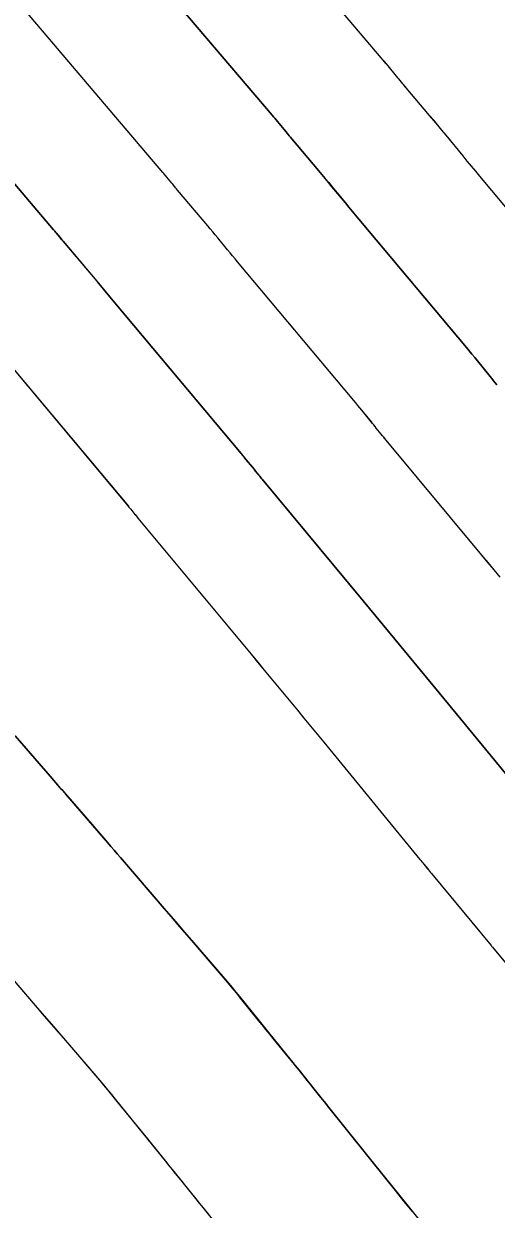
# Model space of a CAD drawing. Extents: x 954385 to 988206, y 1868364 to 1924553.
# Drawn here: x 955974.29 to 955986.04, y 1922849.97 to 1922879.46 of the extents above; entities that cross this region are included whole.
import ezdxf

# ---------------------------------------------------------------- set-up
doc = ezdxf.new("R2010")
doc.units = 0
for name, color, linetype in [('1', 7, 'Continuous'), ('Default', 7, 'Continuous'), ('Ex_Major Contours', 7, 'Continuous'), ('Ex_Minor Contours', 7, 'Continuous')]:
    doc.layers.add(name, color=color, linetype=linetype)

msp = doc.modelspace()

# ---------------------------------------------------------------- linework, layer by layer
at = {"layer": '1'}
for points in [[(955988.099, 1922872.716), (955985.631, 1922875.662), (955985.525, 1922875.788), (955985.42, 1922875.914), (955985.315, 1922876.041), (955985.21, 1922876.168), (955984.788, 1922876.683), (955984.686, 1922876.807), (955984.583, 1922876.93), (955984.48, 1922877.054), (955984.377, 1922877.177), (955983.795, 1922877.866), (955983.775, 1922877.89), (955983.755, 1922877.914), (955983.735, 1922877.938), (955983.715, 1922877.962), (955983.615, 1922878.083), (955983.556, 1922878.155), (955983.345, 1922878.41), (955983.303, 1922878.46), (955983.261, 1922878.511), (955983.219, 1922878.561), (955983.176, 1922878.611), (955979.658, 1922882.753)], [(955976.736, 1922881.57), (955980.461, 1922877.185), (955980.495, 1922877.145), (955980.528, 1922877.105), (955980.562, 1922877.065), (955980.595, 1922877.025), (955980.763, 1922876.823), (955980.81, 1922876.765), (955980.889, 1922876.67), (955980.905, 1922876.65), (955980.921, 1922876.631), (955980.937, 1922876.612), (955980.953, 1922876.593), (955981.617, 1922875.805), (955981.702, 1922875.705), (955981.785, 1922875.605), (955981.869, 1922875.504), (955981.952, 1922875.403), (955982.284, 1922874.999), (955982.367, 1922874.898), (955982.45, 1922874.798), (955982.533, 1922874.697), (955982.617, 1922874.597), (955985.296, 1922871.4), (955985.364, 1922871.319), (955985.432, 1922871.237), (955985.5, 1922871.155), (955985.567, 1922871.073), (955985.886, 1922870.681), (955985.928, 1922870.63), (955985.97, 1922870.578), (955986.011, 1922870.527), (955986.053, 1922870.476)], [(955986.133, 1922865.687), (955985.982, 1922865.869), (955985.831, 1922866.051), (955985.679, 1922866.234), (955983.301, 1922869.097), (955983.27, 1922869.135), (955983.238, 1922869.173), (955983.207, 1922869.21), (955983.177, 1922869.248), (955983.053, 1922869.401), (955983.022, 1922869.439), (955982.992, 1922869.477), (955982.961, 1922869.515), (955982.93, 1922869.552), (955982.694, 1922869.842), (955982.644, 1922869.903), (955982.594, 1922869.964), (955982.544, 1922870.024), (955982.494, 1922870.085), (955979.604, 1922873.533), (955979.542, 1922873.607), (955979.48, 1922873.681), (955979.418, 1922873.756), (955979.357, 1922873.831), (955979.111, 1922874.13), (955979.049, 1922874.204), (955978.988, 1922874.279), (955978.926, 1922874.353), (955978.863, 1922874.427), (955978.111, 1922875.32), (955978.087, 1922875.348), (955978.063, 1922875.377), (955977.993, 1922875.462), (955977.969, 1922875.49), (955977.845, 1922875.64), (955977.821, 1922875.67), (955977.796, 1922875.699), (955977.771, 1922875.729), (955977.746, 1922875.758), (955973.814, 1922880.388)], [(955986.846, 1922860.099), (955984.618, 1922862.813), (955984.461, 1922863.004), (955984.304, 1922863.196), (955984.146, 1922863.387), (955983.989, 1922863.578), (955983.358, 1922864.342), (955983.2, 1922864.533), (955983.042, 1922864.723), (955982.884, 1922864.914), (955982.726, 1922865.105), (955980.214, 1922868.129), (955980.194, 1922868.153), (955980.174, 1922868.178), (955980.153, 1922868.202), (955980.133, 1922868.227), (955980.053, 1922868.326), (955980.013, 1922868.375), (955979.973, 1922868.424), (955979.821, 1922868.612), (955979.788, 1922868.651), (955979.756, 1922868.691), (955979.723, 1922868.73), (955979.691, 1922868.769), (955976.591, 1922872.468), (955976.55, 1922872.516), (955976.51, 1922872.565), (955976.47, 1922872.613), (955976.43, 1922872.662), (955976.27, 1922872.856), (955976.23, 1922872.905), (955976.19, 1922872.953), (955976.15, 1922873.002), (955976.109, 1922873.05), (955975.268, 1922874.047), (955975.253, 1922874.065), (955975.238, 1922874.084), (955975.176, 1922874.158), (955975.096, 1922874.255), (955975.08, 1922874.275), (955975.064, 1922874.294), (955975.047, 1922874.313), (955975.031, 1922874.332), (955970.892, 1922879.206)], [(955973.577, 1922871.404), (955976.888, 1922867.453), (955976.903, 1922867.435), (955976.918, 1922867.417), (955976.933, 1922867.399), (955976.947, 1922867.381), (955977.026, 1922867.284), (955977.054, 1922867.25), (955977.09, 1922867.205), (955977.109, 1922867.183), (955977.127, 1922867.161), (955979.773, 1922863.976), (955979.938, 1922863.777), (955980.103, 1922863.578), (955980.268, 1922863.379), (955980.432, 1922863.179), (955981.09, 1922862.382), (955981.255, 1922862.183), (955981.419, 1922861.983), (955981.584, 1922861.784), (955981.748, 1922861.584), (955984.138, 1922858.672), (955984.162, 1922858.643), (955984.186, 1922858.614), (955984.21, 1922858.584), (955984.234, 1922858.555), (955984.329, 1922858.437), (955984.353, 1922858.407), (955984.377, 1922858.378), (955984.401, 1922858.348), (955984.425, 1922858.319), (955985.909, 1922856.529), (955985.92, 1922856.515), (955985.939, 1922856.491), (955985.942, 1922856.488), (955986.553, 1922855.748)], [(955974.07, 1922861.747), (955974.943, 1922860.742), (955975.039, 1922860.631), (955975.135, 1922860.521), (955975.231, 1922860.41), (955975.326, 1922860.3), (955975.821, 1922859.727), (955975.979, 1922859.544), (955976.375, 1922859.085), (955976.455, 1922858.993), (955976.534, 1922858.901), (955976.613, 1922858.809), (955976.692, 1922858.718), (955977.781, 1922857.45), (955977.95, 1922857.253), (955978.119, 1922857.056), (955978.288, 1922856.859), (955978.457, 1922856.662), (955979.283, 1922855.7), (955979.376, 1922855.59), (955979.469, 1922855.48), (955979.561, 1922855.369), (955979.652, 1922855.257), (955980.105, 1922854.697), (955980.376, 1922854.361), (955980.936, 1922853.668), (955980.985, 1922853.608), (955981.033, 1922853.547), (955981.082, 1922853.487), (955981.131, 1922853.426), (955981.508, 1922852.958), (955981.675, 1922852.751), (955981.717, 1922852.699), (955981.759, 1922852.647), (955981.8, 1922852.595), (955981.842, 1922852.543), (955983.011, 1922851.083), (955983.428, 1922850.562), (955983.845, 1922850.041), (955985.025, 1922848.567)], [(955979.942, 1922848.516), (955978.746, 1922850.01), (955978.703, 1922850.064), (955978.66, 1922850.118), (955978.616, 1922850.172), (955978.573, 1922850.225), (955978.226, 1922850.656), (955978.031, 1922850.898), (955977.984, 1922850.957), (955977.937, 1922851.015), (955977.89, 1922851.073), (955977.843, 1922851.132), (955977.136, 1922852.007), (955976.569, 1922852.709), (955976.474, 1922852.825), (955976.378, 1922852.941), (955976.281, 1922853.056), (955976.184, 1922853.171), (955975.331, 1922854.163), (955974.982, 1922854.57), (955974.633, 1922854.977), (955973.61, 1922856.168)]]:
    msp.add_lwpolyline(points, dxfattribs=at)
at = {"layer": 'Default'}
msp.add_arc((955068.332, 1922107.114), 1145.916, 31.460692, 46.414195, dxfattribs=at)
at = {"layer": 'Ex_Major Contours'}
for points in [[(955970.893, 1922879.206), (955975.03, 1922874.332), (955975.046, 1922874.313), (955975.063, 1922874.294), (955975.079, 1922874.274), (955975.095, 1922874.255), (955975.191, 1922874.139), (955975.244, 1922874.074), (955975.26, 1922874.056), (955975.267, 1922874.047), (955976.108, 1922873.05), (955976.149, 1922873.001), (955976.189, 1922872.953), (955976.229, 1922872.905), (955976.269, 1922872.856), (955976.429, 1922872.662), (955976.469, 1922872.613), (955976.509, 1922872.564), (955976.549, 1922872.516), (955976.59, 1922872.468), (955979.69, 1922868.768), (955979.722, 1922868.729), (955979.755, 1922868.69), (955979.787, 1922868.651), (955979.82, 1922868.611), (955979.973, 1922868.424), (955980.013, 1922868.374), (955980.053, 1922868.325), (955980.133, 1922868.227), (955980.153, 1922868.202), (955980.173, 1922868.177), (955980.193, 1922868.153), (955980.213, 1922868.129), (955982.727, 1922865.105), (955982.885, 1922864.914), (955983.043, 1922864.724), (955983.201, 1922864.533), (955983.358, 1922864.342), (955983.989, 1922863.578), (955984.146, 1922863.387), (955984.303, 1922863.195), (955984.461, 1922863.004), (955984.618, 1922862.813), (955986.847, 1922860.099)], [(955979.945, 1922848.515), (955978.754, 1922850.002), (955978.707, 1922850.06), (955978.661, 1922850.119), (955978.614, 1922850.177), (955978.567, 1922850.235), (955978.329, 1922850.531), (955978.199, 1922850.692), (955978.025, 1922850.908), (955977.981, 1922850.962), (955977.938, 1922851.016), (955977.894, 1922851.069), (955977.851, 1922851.123), (955977.371, 1922851.717), (955977.182, 1922851.95), (955976.993, 1922852.184), (955976.58, 1922852.694), (955976.479, 1922852.818), (955976.378, 1922852.941), (955976.275, 1922853.063), (955976.172, 1922853.184), (955975.331, 1922854.163), (955975.156, 1922854.367), (955974.981, 1922854.57), (955974.807, 1922854.774), (955974.632, 1922854.977), (955973.609, 1922856.167)]]:
    msp.add_lwpolyline(points, dxfattribs=at)
at = {"layer": 'Ex_Minor Contours'}
for points in [[(955988.098, 1922872.716), (955985.63, 1922875.661), (955985.524, 1922875.788), (955985.419, 1922875.914), (955985.314, 1922876.041), (955985.21, 1922876.168), (955984.787, 1922876.682), (955984.685, 1922876.806), (955984.583, 1922876.93), (955984.48, 1922877.053), (955984.376, 1922877.177), (955983.794, 1922877.866), (955983.774, 1922877.89), (955983.754, 1922877.914), (955983.734, 1922877.938), (955983.714, 1922877.962), (955983.615, 1922878.083), (955983.575, 1922878.131), (955983.555, 1922878.155), (955983.344, 1922878.409), (955983.302, 1922878.46), (955983.26, 1922878.51), (955983.218, 1922878.56), (955983.175, 1922878.61), (955979.659, 1922882.753)], [(955986.052, 1922870.475), (955986.01, 1922870.527), (955985.969, 1922870.578), (955985.927, 1922870.629), (955985.885, 1922870.681), (955985.566, 1922871.072), (955985.499, 1922871.155), (955985.431, 1922871.237), (955985.363, 1922871.318), (955985.295, 1922871.4), (955982.616, 1922874.597), (955982.533, 1922874.697), (955982.449, 1922874.798), (955982.366, 1922874.898), (955982.283, 1922874.999), (955981.951, 1922875.403), (955981.868, 1922875.504), (955981.785, 1922875.604), (955981.701, 1922875.705), (955981.617, 1922875.805), (955980.952, 1922876.593), (955980.936, 1922876.612), (955980.92, 1922876.631), (955980.904, 1922876.65), (955980.888, 1922876.669), (955980.809, 1922876.765), (955980.762, 1922876.822), (955980.594, 1922877.025), (955980.561, 1922877.065), (955980.527, 1922877.105), (955980.494, 1922877.144), (955980.46, 1922877.184), (955976.737, 1922881.571)], [(955986.133, 1922865.687), (955985.982, 1922865.869), (955985.831, 1922866.052), (955985.68, 1922866.234), (955983.3, 1922869.097), (955983.269, 1922869.134), (955983.238, 1922869.172), (955983.207, 1922869.21), (955983.176, 1922869.248), (955983.052, 1922869.4), (955983.022, 1922869.438), (955982.991, 1922869.476), (955982.96, 1922869.514), (955982.929, 1922869.552), (955982.693, 1922869.842), (955982.643, 1922869.903), (955982.593, 1922869.963), (955982.543, 1922870.024), (955982.493, 1922870.084), (955979.603, 1922873.532), (955979.541, 1922873.607), (955979.479, 1922873.681), (955979.417, 1922873.756), (955979.356, 1922873.83), (955979.11, 1922874.13), (955979.049, 1922874.204), (955978.987, 1922874.279), (955978.925, 1922874.353), (955978.863, 1922874.427), (955978.11, 1922875.32), (955978.086, 1922875.348), (955978.062, 1922875.376), (955977.992, 1922875.462), (955977.969, 1922875.49), (955977.844, 1922875.64), (955977.82, 1922875.669), (955977.795, 1922875.699), (955977.77, 1922875.729), (955977.745, 1922875.758), (955973.815, 1922880.388)], [(955973.576, 1922871.403), (955976.887, 1922867.453), (955976.902, 1922867.435), (955976.917, 1922867.417), (955976.932, 1922867.399), (955976.946, 1922867.381), (955977.025, 1922867.284), (955977.053, 1922867.25), (955977.089, 1922867.205), (955977.108, 1922867.183), (955977.126, 1922867.16), (955979.774, 1922863.976), (955979.939, 1922863.777), (955980.104, 1922863.578), (955980.268, 1922863.379), (955980.433, 1922863.18), (955981.09, 1922862.382), (955981.255, 1922862.182), (955981.419, 1922861.983), (955981.583, 1922861.783), (955981.747, 1922861.584), (955984.138, 1922858.672), (955984.162, 1922858.643), (955984.186, 1922858.614), (955984.21, 1922858.584), (955984.234, 1922858.555), (955984.33, 1922858.437), (955984.354, 1922858.407), (955984.378, 1922858.378), (955984.402, 1922858.348), (955984.426, 1922858.319), (955985.909, 1922856.528), (955985.92, 1922856.515), (955985.939, 1922856.491), (955985.942, 1922856.488), (955986.553, 1922855.747)], [(955983.949, 1922849.912), (955983.74, 1922850.173), (955983.532, 1922850.433), (955983.323, 1922850.693), (955981.842, 1922852.543), (955981.801, 1922852.595), (955981.759, 1922852.647), (955981.717, 1922852.699), (955981.675, 1922852.751), (955981.508, 1922852.959), (955981.425, 1922853.063), (955981.341, 1922853.166), (955981.132, 1922853.426), (955981.083, 1922853.487), (955981.034, 1922853.548), (955980.985, 1922853.608), (955980.936, 1922853.669), (955980.49, 1922854.219), (955980.4, 1922854.331), (955980.309, 1922854.443), (955980.219, 1922854.555), (955980.128, 1922854.667), (955979.68, 1922855.221), (955979.574, 1922855.35), (955979.468, 1922855.479), (955979.361, 1922855.607), (955979.253, 1922855.734), (955978.456, 1922856.661), (955978.287, 1922856.858), (955978.118, 1922857.055), (955977.949, 1922857.252), (955977.78, 1922857.449), (955976.691, 1922858.717), (955976.612, 1922858.809), (955976.533, 1922858.901), (955976.454, 1922858.993), (955976.375, 1922859.084), (955975.9, 1922859.635), (955975.741, 1922859.818), (955975.326, 1922860.299), (955975.23, 1922860.41), (955975.135, 1922860.521), (955975.039, 1922860.631), (955974.943, 1922860.742), (955974.07, 1922861.747)]]:
    msp.add_lwpolyline(points, dxfattribs=at)

doc.saveas('drawing.dxf')
